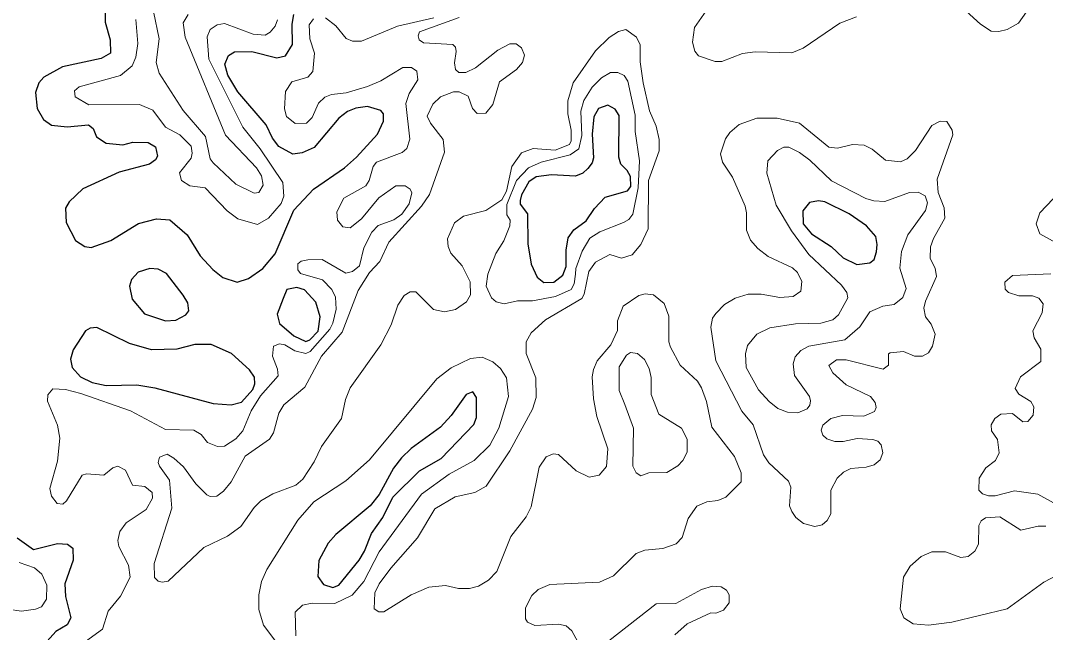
# Model space of a CAD drawing. Extents: x 577 to 602.9, y 7483.8 to 7511.6.
# Drawn here: x 591.512 to 593.545, y 7501.742 to 7502.957 of the extents above; entities that cross this region are included whole.
import ezdxf

# ---------------------------------------------------------------- set-up
doc = ezdxf.new("R2010")
doc.units = 0
doc.header["$LTSCALE"] = 0.032
doc.layers.add('1', color=7, linetype='Continuous', lineweight=25)
doc.layers.add('2', color=7, linetype='Continuous', lineweight=13)

msp = doc.modelspace()

# ---------------------------------------------------------------- linework, layer by layer
at = {"layer": '1'}
for points in [[(591.68, 7502.9785), (591.68, 7502.9539), (591.6895, 7502.9189), (591.6903, 7502.8926), (591.672, 7502.8823), (591.5949, 7502.8656), (591.5583, 7502.8449), (591.548, 7502.8338), (591.5416, 7502.8147), (591.5448, 7502.7829), (591.5575, 7502.7606), (591.5734, 7502.7495), (591.6045, 7502.7463), (591.6466, 7502.7503), (591.6561, 7502.7431), (591.6625, 7502.7264), (591.6816, 7502.7137), (591.715, 7502.7105), (591.7349, 7502.7161), (591.7651, 7502.7153), (591.7794, 7502.7066), (591.7834, 7502.6883), (591.7794, 7502.6811), (591.7675, 7502.6724), (591.7078, 7502.6565), (591.6355, 7502.6231), (591.6084, 7502.5976), (591.6013, 7502.5849), (591.6021, 7502.5563), (591.6212, 7502.5205), (591.6394, 7502.5086), (591.6522, 7502.507), (591.6911, 7502.5205), (591.746, 7502.5547), (591.7818, 7502.5634), (591.808, 7502.5618), (591.8422, 7502.5316), (591.8685, 7502.4903), (591.8931, 7502.4632), (591.913, 7502.4473), (591.9416, 7502.4378), (591.9639, 7502.4449), (591.9925, 7502.4648), (592.0172, 7502.4942), (592.0537, 7502.5809), (592.0927, 7502.6223), (592.1547, 7502.6652), (592.1786, 7502.6859), (592.2199, 7502.732), (592.2319, 7502.7574), (592.2319, 7502.7718), (592.2263, 7502.7789), (592.2, 7502.7869), (592.177, 7502.7837), (592.1603, 7502.7765), (592.1436, 7502.7638), (592.0943, 7502.705), (592.0704, 7502.6946), (592.0521, 7502.6922), (592.0243, 7502.7073), (592.0116, 7502.724), (591.9989, 7502.7503), (591.9432, 7502.8155), (591.9233, 7502.8489), (591.917, 7502.8704), (591.9241, 7502.8879), (591.936, 7502.895), (591.971, 7502.8958), (592.0203, 7502.8831), (592.0378, 7502.8871), (592.0513, 7502.9101), (592.0506, 7502.9499)], [(592.0506, 7502.9499), (592.0537, 7502.969)], [(591.5051, 7501.9305), (591.5377, 7501.9074), (591.5854, 7501.9193), (591.6053, 7501.9177), (591.6156, 7501.9098), (591.6164, 7501.8859), (591.5997, 7501.839), (591.6013, 7501.8136), (591.6116, 7501.7714), (591.6045, 7501.7579), (591.5822, 7501.7444), (591.5647, 7501.7253), (591.5719, 7501.672), (591.5647, 7501.6498), (591.5408, 7501.6331), (591.5043, 7501.6211)]]:
    msp.add_lwpolyline(points, dxfattribs=at)
for points in [[(592.6505, 7502.5841), (592.6716, 7502.6064), (592.7161, 7502.6191), (592.7225, 7502.6278), (592.7217, 7502.6477), (592.7153, 7502.6596), (592.7026, 7502.6724), (592.6986, 7502.6859), (592.6994, 7502.7686), (592.6915, 7502.7813), (592.6772, 7502.7893), (592.6581, 7502.7829), (592.6493, 7502.7662), (592.6461, 7502.732), (592.6485, 7502.6851), (592.6461, 7502.6747), (592.6374, 7502.6636), (592.6271, 7502.6541), (592.6127, 7502.6485), (592.565, 7502.6509), (592.5348, 7502.6469), (592.5205, 7502.6374), (592.5054, 7502.6111), (592.503, 7502.6), (592.503, 7502.5928), (592.5173, 7502.5738), (592.5181, 7502.5141), (592.5245, 7502.4736), (592.5364, 7502.4481), (592.5499, 7502.437), (592.5698, 7502.4378), (592.5873, 7502.4521), (592.5945, 7502.4688), (592.5945, 7502.5014), (592.5984, 7502.526), (592.6096, 7502.542), (592.6342, 7502.5594)], [(593.2099, 7502.498), (593.2115, 7502.5125), (593.2083, 7502.5284), (593.19, 7502.5499), (593.1558, 7502.5738), (593.1073, 7502.5976), (593.0946, 7502.5992), (593.0771, 7502.596), (593.0636, 7502.5793), (593.0644, 7502.5539), (593.0811, 7502.534), (593.1201, 7502.5086), (593.1439, 7502.4863), (593.171, 7502.4728), (593.1964, 7502.476), (593.2051, 7502.4831)], [(591.8348, 7502.4124), (591.8017, 7502.4553), (591.785, 7502.464), (591.7683, 7502.4648), (591.7452, 7502.4577), (591.7317, 7502.4433), (591.7277, 7502.4298), (591.7333, 7502.4044), (591.7579, 7502.375), (591.7993, 7502.3614), (591.82, 7502.3622), (591.8398, 7502.3734), (591.8454, 7502.3813), (591.8438, 7502.3972)], [(592.0331, 7502.4056), (592.0211, 7502.3742), (592.0259, 7502.3559), (592.0537, 7502.3312), (592.0776, 7502.3201), (592.0855, 7502.3233), (592.1022, 7502.3408), (592.1062, 7502.3694), (592.0975, 7502.398), (592.0752, 7502.4227), (592.0601, 7502.4274), (592.0402, 7502.4235)], [(591.8217, 7502.3051), (591.7714, 7502.3034), (591.7277, 7502.3161), (591.6633, 7502.3479), (591.6498, 7502.3463), (591.641, 7502.3416), (591.6164, 7502.3034), (591.6108, 7502.2851), (591.614, 7502.2684), (591.6307, 7502.2501), (591.6538, 7502.239), (591.6816, 7502.2326), (591.7428, 7502.2342), (591.7786, 7502.2279), (591.8939, 7502.1968), (591.9297, 7502.1945), (591.9504, 7502.2), (591.9726, 7502.2247), (591.9766, 7502.2358), (591.9758, 7502.2493), (591.9663, 7502.2636), (591.9305, 7502.2962), (591.8899, 7502.3145), (591.8573, 7502.3145)], [(592.3036, 7502.0637), (592.3464, 7502.0879), (592.4108, 7502.1555), (592.4163, 7502.169), (592.4163, 7502.2088), (592.4092, 7502.2199), (592.3957, 7502.2151), (592.3662, 7502.173), (592.3448, 7502.1499), (592.2867, 7502.1078), (592.2676, 7502.0895), (592.2517, 7502.0688), (592.2231, 7502.0163), (592.2056, 7501.9941), (592.1372, 7501.9368), (592.1221, 7501.9201), (592.1038, 7501.8851), (592.1014, 7501.8533), (592.1126, 7501.8374), (592.1317, 7501.8319), (592.1436, 7501.8366), (592.1833, 7501.8859), (592.1945, 7501.9042), (592.208, 7501.9392), (592.2303, 7501.971), (592.2501, 7502.0108)]]:
    msp.add_lwpolyline(points, close=True, dxfattribs=at)
at = {"layer": '2'}
for points in [[(591.7404, 7502.9594), (591.7444, 7502.9117), (591.7404, 7502.8847), (591.7333, 7502.8672), (591.7102, 7502.8481), (591.6283, 7502.8258), (591.6188, 7502.8179), (591.6204, 7502.8059), (591.6474, 7502.79), (591.7476, 7502.7908), (591.7746, 7502.7797), (591.7993, 7502.7455), (591.8279, 7502.7304), (591.8502, 7502.7081), (591.8526, 7502.6938), (591.8502, 7502.6843)], [(591.8446, 7502.969), (591.8343, 7502.9531), (591.8382, 7502.9244), (591.9186, 7502.7296), (591.9798, 7502.6652), (591.9901, 7502.6493), (591.9933, 7502.6302), (591.9846, 7502.6159), (591.975, 7502.6143), (591.9392, 7502.6326), (591.8939, 7502.6747), (591.8883, 7502.6827), (591.8788, 7502.7272), (591.8343, 7502.7789), (591.7866, 7502.8529), (591.781, 7502.8743), (591.7866, 7502.9212), (591.7754, 7502.9753)], [(591.8502, 7502.6843), (591.8271, 7502.6549), (591.8311, 7502.6398), (591.8478, 7502.6294), (591.878, 7502.6254), (591.9217, 7502.5793), (591.9432, 7502.5634), (591.9822, 7502.5523), (592.0036, 7502.565), (592.0291, 7502.5944), (592.0339, 7502.6087), (592.0323, 7502.6358), (591.9869, 7502.7026), (591.9527, 7502.7455), (591.8852, 7502.8807), (591.882, 7502.9252), (591.8883, 7502.9395), (591.9019, 7502.9491), (591.9162, 7502.9515), (591.9734, 7502.93), (591.9973, 7502.9284), (592.0068, 7502.934), (592.0172, 7502.9459), (592.0219, 7502.9586)], [(592.0927, 7502.961), (592.0847, 7502.9491), (592.0855, 7502.9212), (592.0951, 7502.8926), (592.0919, 7502.856), (592.0816, 7502.8449), (592.0498, 7502.8354), (592.0378, 7502.8163), (592.0354, 7502.7821), (592.0394, 7502.767), (592.0569, 7502.7527), (592.0792, 7502.7535), (592.0903, 7502.7646), (592.103, 7502.7932), (592.1158, 7502.8052), (592.1285, 7502.8107), (592.1579, 7502.8139), (592.2, 7502.8266), (592.2263, 7502.8378), (592.27, 7502.864), (592.2875, 7502.864), (592.2979, 7502.8568)], [(592.332, 7502.9626), (592.2597, 7502.9459), (592.1881, 7502.9165), (592.1706, 7502.9165), (592.1579, 7502.922), (592.1372, 7502.9467), (592.1166, 7502.9626)], [(592.4147, 7502.8632), (592.3949, 7502.8545), (592.3813, 7502.8545), (592.375, 7502.86), (592.3726, 7502.8735), (592.3758, 7502.8958), (592.3746, 7502.9043), (592.3697, 7502.9098), (592.3114, 7502.9129), (592.3029, 7502.9189), (592.3004, 7502.9268), (592.3035, 7502.9347), (592.3819, 7502.9633)], [(592.872, 7502.9769), (592.8489, 7502.9435), (592.8449, 7502.9141), (592.8497, 7502.8966), (592.8569, 7502.8871), (592.8895, 7502.8759), (592.903, 7502.8759), (592.9443, 7502.8918), (592.969, 7502.895), (593.0421, 7502.8934), (593.0644, 7502.9022), (593.1368, 7502.9523), (593.1702, 7502.965)], [(593.388, 7502.9761), (593.4159, 7502.9499), (593.4373, 7502.9364), (593.4524, 7502.9356), (593.4691, 7502.9395), (593.4914, 7502.9523), (593.5073, 7502.9745)], [(592.5133, 7501.7698), (592.5133, 7501.7913), (592.5261, 7501.816), (592.5388, 7501.8279), (592.5619, 7501.8374), (592.6605, 7501.8422), (592.6883, 7501.8549), (592.7328, 7501.8994), (592.7503, 7501.9058), (592.7861, 7501.909), (592.8123, 7501.9185), (592.8243, 7501.9313), (592.8362, 7501.9686), (592.8537, 7501.9933), (592.8736, 7502.002), (592.895, 7502.0044), (592.9109, 7502.0108), (592.9411, 7502.0418), (592.9411, 7502.0593), (592.9284, 7502.0919), (592.8831, 7502.1499), (592.8728, 7502.2008), (592.8624, 7502.2279), (592.8545, 7502.2414), (592.8203, 7502.2732), (592.8012, 7502.309), (592.798, 7502.3193), (592.798, 7502.3702), (592.7885, 7502.3956), (592.7678, 7502.4131), (592.7511, 7502.4147), (592.7384, 7502.4115), (592.7074, 7502.3901), (592.6964, 7502.3613), (592.6958, 7502.3419), (592.6827, 7502.3137), (592.6557, 7502.2819), (592.6485, 7502.2644), (592.6461, 7502.2501), (592.6485, 7502.2064), (592.6549, 7502.1714), (592.6772, 7502.107), (592.674, 7502.072), (592.6597, 7502.0545), (592.6398, 7502.0505), (592.6143, 7502.0633), (592.5793, 7502.0959), (592.5682, 7502.0974), (592.5547, 7502.0911), (592.5404, 7502.0704), (592.5245, 7501.9917), (592.5149, 7501.9718), (592.4847, 7501.9328), (592.4569, 7501.8637), (592.4402, 7501.8462), (592.4203, 7501.8342), (592.4028, 7501.8295), (592.3806, 7501.8295), (592.3551, 7501.8358), (592.3217, 7501.8327), (592.2867, 7501.8175), (592.2326, 7501.7834), (592.2223, 7501.7834), (592.2136, 7501.7897), (592.2144, 7501.8215), (592.2231, 7501.839), (592.2462, 7501.87), (592.2994, 7501.9305), (592.3336, 7501.9877), (592.3742, 7502.0116), (592.4132, 7502.0203), (592.4354, 7502.033), (592.4823, 7502.103), (592.5277, 7502.1857), (592.5348, 7502.2088), (592.534, 7502.2477), (592.5149, 7502.2962), (592.5149, 7502.3193), (592.5245, 7502.3376), (592.5531, 7502.363), (592.6255, 7502.4052), (592.6302, 7502.4139), (592.639, 7502.4593), (592.6522, 7502.4774), (592.6808, 7502.4926), (592.7042, 7502.4855), (592.7249, 7502.4919), (592.7424, 7502.5125), (592.7567, 7502.5435), (592.7575, 7502.6398), (592.7789, 7502.6986), (592.7789, 7502.7209), (592.7726, 7502.7479), (592.7598, 7502.7781), (592.7471, 7502.8338), (592.7408, 7502.8751), (592.7408, 7502.9093), (592.7336, 7502.9244), (592.7129, 7502.9395), (592.6978, 7502.9356), (592.6795, 7502.9236)], [(592.6795, 7502.9236), (592.6525, 7502.8974), (592.608, 7502.8338), (592.5976, 7502.798), (592.5976, 7502.7718), (592.604, 7502.7399), (592.604, 7502.7185), (592.6008, 7502.7113), (592.5722, 7502.7002), (592.5285, 7502.7034), (592.5054, 7502.6946), (592.4863, 7502.6676), (592.476, 7502.6183), (592.4664, 7502.6016), (592.4346, 7502.5801), (592.3909, 7502.569), (592.3726, 7502.5555), (592.3591, 7502.5237), (592.3599, 7502.5086), (592.3654, 7502.4958), (592.3877, 7502.4704), (592.4036, 7502.4386), (592.4044, 7502.4131), (592.3965, 7502.3988), (592.375, 7502.3837), (592.3527, 7502.3789), (592.3312, 7502.3837), (592.2963, 7502.4187), (592.2851, 7502.4187), (592.2732, 7502.4115), (592.2605, 7502.3925), (592.247, 7502.3535), (592.2263, 7502.3137), (592.1659, 7502.2279), (592.1563, 7502.2048), (592.1484, 7502.1674), (592.1086, 7502.1118), (592.0943, 7502.0815), (592.072, 7502.0466), (592.0577, 7502.0346), (592.0124, 7502.0179), (591.9885, 7502.0036), (591.975, 7501.9909), (591.9488, 7501.9527), (591.9225, 7501.9336), (591.8756, 7501.9114), (591.8048, 7501.8446), (591.7929, 7501.8422), (591.785, 7501.8446), (591.7778, 7501.8517), (591.777, 7501.8796), (591.812, 7501.9893), (591.8072, 7502.045), (591.7873, 7502.0728), (591.785, 7502.08), (591.7873, 7502.0903), (591.8025, 7502.0967), (591.816, 7502.0887), (591.8351, 7502.0712), (591.8597, 7502.0378), (591.8812, 7502.0155), (591.8883, 7502.0124), (591.9011, 7502.0132), (591.9146, 7502.0227), (591.9297, 7502.0418), (591.9575, 7502.0927), (592.006, 7502.1261), (592.014, 7502.1388), (592.0243, 7502.1778), (592.0339, 7502.1945), (592.076, 7502.2294), (592.1086, 7502.2907), (592.1499, 7502.3384), (592.1818, 7502.4211), (592.204, 7502.4569), (592.2247, 7502.4791), (592.2422, 7502.5173), (592.3074, 7502.5889), (592.3233, 7502.6119), (592.3527, 7502.6962), (592.3503, 7502.7209), (592.3249, 7502.7535), (592.3185, 7502.7678), (592.3297, 7502.7916), (592.3448, 7502.8059), (592.371, 7502.8155), (592.3821, 7502.8155), (592.3996, 7502.8075), (592.4084, 7502.7829), (592.4179, 7502.7726), (592.4346, 7502.7733), (592.4489, 7502.7908), (592.4617, 7502.8354), (592.4959, 7502.86), (592.5078, 7502.8743), (592.5118, 7502.8886), (592.5054, 7502.903), (592.4951, 7502.9109), (592.4823, 7502.9109), (592.4585, 7502.8982), (592.4147, 7502.8632)], [(592.2979, 7502.8568), (592.3002, 7502.8393), (592.2827, 7502.8123), (592.2764, 7502.7924), (592.2843, 7502.7217), (592.278, 7502.7034), (592.2692, 7502.6954), (592.2183, 7502.6763), (592.2112, 7502.6676), (592.2032, 7502.6398), (592.1969, 7502.6294), (592.1531, 7502.6048), (592.1396, 7502.5777), (592.1404, 7502.561), (592.1515, 7502.5475), (592.1659, 7502.5459), (592.1881, 7502.5634), (592.2223, 7502.6056), (592.2565, 7502.6294), (592.2748, 7502.6294), (592.2851, 7502.6223), (592.2883, 7502.6151), (592.2827, 7502.5936), (592.2684, 7502.573), (592.2525, 7502.5618), (592.2215, 7502.5507), (592.2088, 7502.5372), (592.1929, 7502.5062), (592.1841, 7502.4704), (592.1706, 7502.4593), (592.1571, 7502.4561), (592.1102, 7502.4831), (592.0816, 7502.4823), (592.0688, 7502.4799), (592.0617, 7502.4744), (592.0617, 7502.4624), (592.0673, 7502.4553), (592.111, 7502.4426), (592.1293, 7502.4235), (592.1364, 7502.4084), (592.138, 7502.3845), (592.1317, 7502.3567), (592.1253, 7502.3447), (592.0863, 7502.3002), (592.0776, 7502.2962), (592.0561, 7502.3018), (592.0362, 7502.3137), (592.0259, 7502.3153), (592.014, 7502.3106), (592.0116, 7502.2907), (592.0219, 7502.2652), (592.0227, 7502.2517), (591.9877, 7502.212), (591.9694, 7502.1825), (591.9527, 7502.1428), (591.9392, 7502.1269), (591.9162, 7502.1126), (591.9026, 7502.1118), (591.8828, 7502.1197), (591.87, 7502.1356), (591.8557, 7502.1444), (591.7993, 7502.1452), (591.7301, 7502.1825), (591.6315, 7502.2167), (591.6013, 7502.2247), (591.5758, 7502.2263), (591.5663, 7502.2143), (591.5655, 7502.2016), (591.5854, 7502.1539), (591.5901, 7502.1285), (591.5854, 7502.0823), (591.5703, 7502.0283), (591.5734, 7502.0132), (591.5846, 7501.9988), (591.5957, 7501.9973), (591.6029, 7502.0036), (591.6339, 7502.0545), (591.6426, 7502.0577), (591.6768, 7502.0545), (591.6951, 7502.0696), (591.7047, 7502.0728), (591.7198, 7502.0648), (591.7341, 7502.0346), (591.7587, 7502.0322), (591.773, 7502.0203), (591.7738, 7502.0092), (591.7611, 7501.9869), (591.7213, 7501.9599), (591.7086, 7501.9432), (591.7047, 7501.9249), (591.707, 7501.913), (591.7261, 7501.8764), (591.7293, 7501.8525), (591.7102, 7501.8144), (591.6856, 7501.7849), (591.6744, 7501.7492), (591.641, 7501.7245)], [(593.2226, 7502.099), (593.2171, 7502.0855), (593.2051, 7502.0752), (593.1892, 7502.0704), (593.159, 7502.068), (593.1447, 7502.0609), (593.132, 7502.0489), (593.1193, 7502.0251), (593.1193, 7501.9782), (593.1121, 7501.9647), (593.1018, 7501.9559), (593.0875, 7501.9527), (593.0652, 7501.9591), (593.0501, 7501.971), (593.0421, 7501.9829), (593.0374, 7501.9941), (593.0398, 7502.0307), (593.035, 7502.0426), (592.996, 7502.0792), (592.9857, 7502.0951), (592.965, 7502.1547), (592.9427, 7502.1817), (592.8911, 7502.2819), (592.8815, 7502.3487), (592.8847, 7502.3662), (592.8911, 7502.3758), (592.9085, 7502.3933), (592.9292, 7502.406), (592.9555, 7502.4139), (592.9809, 7502.4139), (593.0183, 7502.4076), (593.0445, 7502.4092), (593.0596, 7502.4203), (593.062, 7502.4394), (593.0533, 7502.4569), (593.0429, 7502.4664), (592.9952, 7502.4887), (592.9745, 7502.5046), (592.9602, 7502.5213), (592.9523, 7502.5412), (592.9523, 7502.5753), (592.9491, 7502.5889), (592.9245, 7502.6461), (592.9046, 7502.6763), (592.9006, 7502.693), (592.9101, 7502.7225), (592.9189, 7502.7352), (592.9372, 7502.7511), (592.9722, 7502.7638), (593.0127, 7502.7638), (593.0572, 7502.7535), (593.1153, 7502.7058), (593.1328, 7502.7042), (593.1622, 7502.7113), (593.1853, 7502.7097), (593.2012, 7502.7018), (593.2274, 7502.6803), (593.2576, 7502.6771), (593.2704, 7502.6827), (593.2871, 7502.6994), (593.3197, 7502.7487), (593.3364, 7502.7574), (593.3491, 7502.7566), (593.3602, 7502.7399), (593.361, 7502.7304), (593.33, 7502.6421), (593.3324, 7502.6159), (593.3443, 7502.5857), (593.3451, 7502.565), (593.3228, 7502.5245), (593.3173, 7502.5078), (593.3165, 7502.4847), (593.326, 7502.4656), (593.3292, 7502.4489), (593.3069, 7502.4004), (593.3037, 7502.3861), (593.3069, 7502.3694), (593.3181, 7502.3543), (593.326, 7502.3344), (593.3212, 7502.3106), (593.3133, 7502.2978), (593.3014, 7502.2907), (593.2855, 7502.2907), (593.2632, 7502.3002), (593.237, 7502.2978), (593.2338, 7502.2954), (593.2338, 7502.2732), (593.2234, 7502.2652), (593.1495, 7502.2835), (593.1304, 7502.2835), (593.1153, 7502.2724), (593.1232, 7502.2581), (593.1495, 7502.2342), (593.198, 7502.2112), (593.2075, 7502.1992), (593.2091, 7502.1889), (593.2059, 7502.1809), (593.1845, 7502.1722), (593.1423, 7502.173), (593.1193, 7502.1674), (593.1034, 7502.1539)], [(593.5606, 7502.6032), (593.5336, 7502.5753), (593.5264, 7502.5539), (593.5336, 7502.534), (593.5662, 7502.5157)], [(593.5558, 7502.4545), (593.4795, 7502.4513), (593.4644, 7502.4378), (593.4652, 7502.4243), (593.4715, 7502.4171), (593.4922, 7502.4107), (593.5192, 7502.4107), (593.532, 7502.406), (593.5407, 7502.3948), (593.5383, 7502.3773), (593.52, 7502.3416), (593.5224, 7502.3273), (593.5359, 7502.305), (593.5359, 7502.2803), (593.4954, 7502.2501), (593.485, 7502.2271), (593.4922, 7502.2159), (593.5161, 7502.2008), (593.5221, 7502.1907), (593.5209, 7502.1737), (593.5099, 7502.1615), (593.5002, 7502.1609), (593.4795, 7502.177), (593.4564, 7502.1762), (593.4445, 7502.1674), (593.4373, 7502.1547), (593.4381, 7502.1428), (593.4501, 7502.1253), (593.4532, 7502.099), (593.4461, 7502.0839), (593.427, 7502.0696), (593.4135, 7502.0489), (593.4127, 7502.0251), (593.4198, 7502.0179), (593.4318, 7502.014), (593.4453, 7502.014), (593.4835, 7502.0235), (593.5296, 7502.0171), (593.567, 7501.9965)], [(592.0203, 7501.7221), (591.9941, 7501.7571), (591.9846, 7501.7881), (591.9846, 7501.8175), (591.9901, 7501.8438), (592.0005, 7501.8676), (592.0617, 7501.9654), (592.0935, 7502.002), (592.1571, 7502.0434), (592.204, 7502.0855), (592.3376, 7502.2461), (592.3662, 7502.2676), (592.4044, 7502.2867), (592.4275, 7502.2891), (592.4489, 7502.2795), (592.464, 7502.2668), (592.476, 7502.2477), (592.4799, 7502.2112), (592.4609, 7502.1483), (592.4426, 7502.1141), (592.4116, 7502.0839), (592.3623, 7502.0569), (592.3074, 7502.0171), (592.2231, 7501.9026), (592.1929, 7501.8438), (592.1698, 7501.8168), (592.1356, 7501.8001), (592.0903, 7501.8008), (592.0712, 7501.7969), (592.0569, 7501.7826), (592.0577, 7501.7356)], [(593.1034, 7502.1539), (593.1002, 7502.1444), (593.1034, 7502.134), (593.1113, 7502.1269), (593.1272, 7502.1213), (593.1439, 7502.1213), (593.1718, 7502.1277), (593.2027, 7502.1255), (593.2122, 7502.122), (593.2193, 7502.1149), (593.2226, 7502.099)], [(593.5455, 7501.9535), (593.5304, 7501.9535), (593.4962, 7501.9456), (593.4548, 7501.9718), (593.4262, 7501.9702), (593.4175, 7501.9639), (593.4127, 7501.9551), (593.4119, 7501.9177), (593.4047, 7501.9042), (593.392, 7501.8931), (593.3769, 7501.8915), (593.3467, 7501.9026), (593.3197, 7501.9026), (593.2982, 7501.8931), (593.2767, 7501.874), (593.2632, 7501.8525), (593.2568, 7501.7897), (593.264, 7501.7714), (593.2823, 7501.7595), (593.3133, 7501.7571), (593.3594, 7501.7627), (593.4691, 7501.7897), (593.5415, 7501.8422), (593.5709, 7501.8573)], [(591.4868, 7501.7889), (591.5138, 7501.7849), (591.5416, 7501.7889), (591.5536, 7501.7937), (591.5631, 7501.8088), (591.5639, 7501.8366), (591.5544, 7501.8581), (591.5393, 7501.8708), (591.509, 7501.8812)], [(592.8099, 7501.738), (592.8346, 7501.7595), (592.8815, 7501.7818), (592.8911, 7501.781), (592.9062, 7501.7865), (592.9173, 7501.8016), (592.9173, 7501.8175), (592.9125, 7501.8263), (592.9014, 7501.8334), (592.8847, 7501.8342), (592.8624, 7501.8279), (592.8115, 7501.8001), (592.7726, 7501.7993), (592.6787, 7501.7261)], [(592.6255, 7501.7094), (592.6056, 7501.746), (592.5945, 7501.7555), (592.5793, 7501.7587), (592.5324, 7501.7563), (592.5173, 7501.7627), (592.5133, 7501.7698)]]:
    msp.add_lwpolyline(points, dxfattribs=at)
for points in [[(592.6127, 7502.4537), (592.6104, 7502.4346), (592.604, 7502.4235), (592.573, 7502.4092), (592.5277, 7502.4012), (592.4974, 7502.4012), (592.4712, 7502.3948), (592.4553, 7502.3988), (592.4458, 7502.4068), (592.4354, 7502.4298), (592.4386, 7502.4537), (592.4545, 7502.495), (592.4704, 7502.5197), (592.4823, 7502.5499), (592.4831, 7502.561), (592.4768, 7502.5714), (592.4768, 7502.592), (592.4959, 7502.6398), (592.5197, 7502.6652), (592.5444, 7502.6763), (592.6024, 7502.6906), (592.6191, 7502.7026), (592.6255, 7502.7288), (592.6231, 7502.7773), (592.6294, 7502.7988), (592.6461, 7502.825), (592.6644, 7502.8433), (592.6819, 7502.8545), (592.697, 7502.8545), (592.709, 7502.8481), (592.7169, 7502.837), (592.7312, 7502.7694), (592.7312, 7502.7368), (592.74, 7502.6787), (592.7368, 7502.6254), (592.7265, 7502.573), (592.7185, 7502.5626), (592.7082, 7502.5563), (592.6612, 7502.538), (592.6414, 7502.5253), (592.6263, 7502.4998), (592.6135, 7502.4648)], [(593.0413, 7502.5396), (593.0755, 7502.4926), (593.1407, 7502.4322), (593.1511, 7502.4171), (593.1527, 7502.4068), (593.1344, 7502.3734), (593.1232, 7502.363), (593.0994, 7502.3567), (593.0493, 7502.3551), (592.9984, 7502.3471), (592.9722, 7502.3344), (592.9539, 7502.3121), (592.9499, 7502.2954), (592.9515, 7502.2684), (592.9761, 7502.2239), (592.9968, 7502.2008), (593.0143, 7502.1873), (593.0334, 7502.1801), (593.0541, 7502.1786), (593.0724, 7502.1865), (593.0779, 7502.1937), (593.0787, 7502.2024), (593.0771, 7502.2112), (593.0469, 7502.2525), (593.0445, 7502.2756), (593.0485, 7502.2899), (593.0596, 7502.3026), (593.0755, 7502.3106), (593.1471, 7502.3233), (593.1765, 7502.3495), (593.1964, 7502.3789), (593.2226, 7502.3901), (593.2449, 7502.3933), (593.2624, 7502.4076), (593.2688, 7502.4251), (593.256, 7502.4656), (593.2592, 7502.499), (593.2719, 7502.5316), (593.3069, 7502.5801), (593.3109, 7502.5952), (593.3061, 7502.6095), (593.2926, 7502.6167), (593.2751, 7502.6159), (593.2266, 7502.5984), (593.2044, 7502.5992), (593.1884, 7502.604), (593.1209, 7502.639), (593.0779, 7502.6803), (593.0572, 7502.6954), (593.0358, 7502.7058), (593.0262, 7502.7058), (593.0135, 7502.6994), (592.9944, 7502.6787), (592.992, 7502.6541), (593.0111, 7502.5905)], [(592.7105, 7502.1953), (592.728, 7502.1483), (592.7265, 7502.0728), (592.7328, 7502.0593), (592.7424, 7502.0537), (592.7583, 7502.0593), (592.794, 7502.0601), (592.8155, 7502.0736), (592.8258, 7502.0839), (592.8346, 7502.1006), (592.8346, 7502.1261), (592.8227, 7502.1483), (592.7781, 7502.1762), (592.763, 7502.2151), (592.763, 7502.2485), (592.7591, 7502.2668), (592.7495, 7502.2843), (592.736, 7502.2962), (592.7217, 7502.2986), (592.7137, 7502.2931), (592.6994, 7502.27), (592.6994, 7502.2231)]]:
    msp.add_lwpolyline(points, close=True, dxfattribs=at)

doc.saveas('drawing.dxf')
